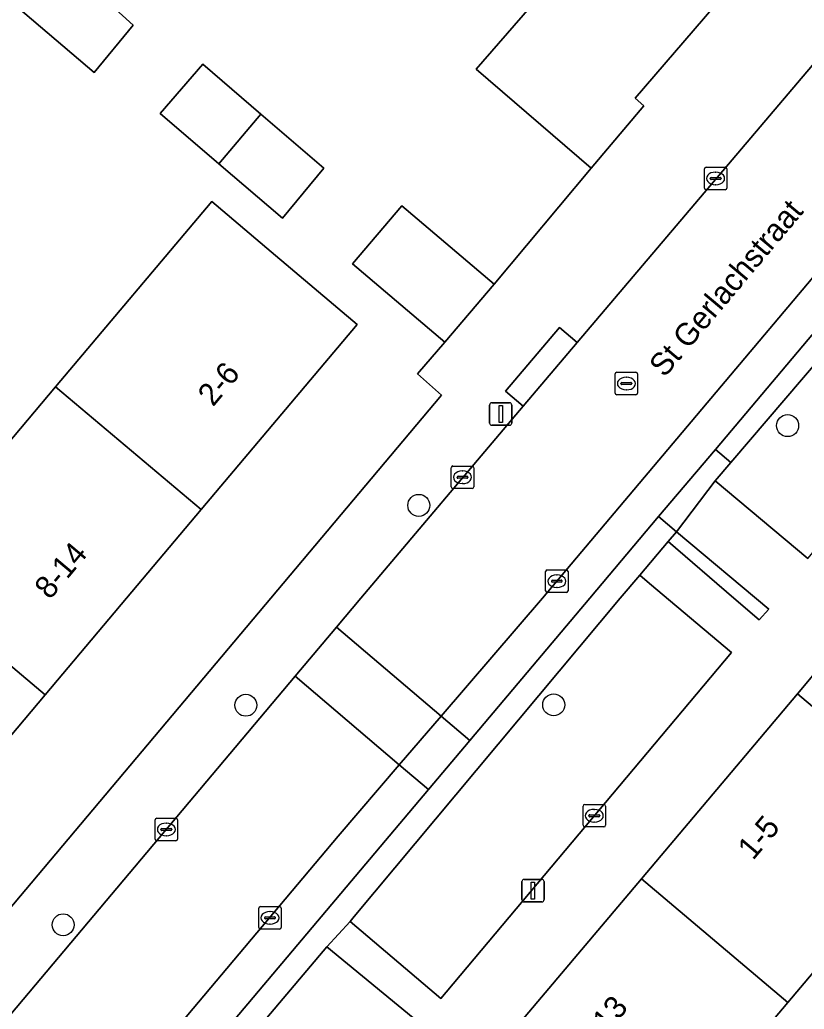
# Model space of a CAD drawing. Extents: x 162523 to 163266, y 381230 to 382050.
# Drawn here: x 163038.67 to 163073.51, y 381731.73 to 381775.7 of the extents above; entities that cross this region are included whole.
import ezdxf

# ---------------------------------------------------------------- set-up
doc = ezdxf.new("R2010")
doc.units = 0
for name, color, linetype in [('IMGEO_Boom', 7, 'Continuous'), ('IMGEO_Erf', 7, 'Continuous'), ('IMGEO_Groenvoorziening', 7, 'Continuous'), ('IMGEO_Kolk', 7, 'Continuous'), ('IMGEO_Lichtmast', 7, 'Continuous'), ('IMGEO_Muur', 7, 'Continuous'), ('IMGEO_Openbare_ruimte_label', 7, 'Continuous'), ('IMGEO_Pand', 7, 'Continuous'), ('IMGEO_Pand_nummerreeks', 7, 'Continuous'), ('IMGEO_Parkeervlak_open', 7, 'Continuous'), ('IMGEO_Rijbaan_lokaal_open', 7, 'Continuous'), ('IMGEO_Rioolput', 7, 'Continuous'), ('IMGEO_Voetpad_open', 7, 'Continuous')]:
    doc.layers.add(name, color=color, linetype=linetype)

msp = doc.modelspace()

# ---------------------------------------------------------------- linework, layer by layer
at = {"layer": 'IMGEO_Boom'}
for centre in [(163072.775, 381757.666), (163056.392, 381754.118), (163048.708, 381745.239), (163062.385, 381745.255), (163040.593, 381735.48)]:
    msp.add_circle(centre, 0.489, dxfattribs=at)
at = {"layer": 'IMGEO_Erf'}
for points in [[(163038.196, 381776.584), (163035.497, 381778.894), (163035.853, 381779.304), (163037.456, 381781.149), (163040.061, 381778.777), (163043.708, 381775.457), (163041.97, 381773.351)], [(163047.508, 381769.304), (163044.902, 381771.542), (163046.797, 381773.723), (163049.381, 381771.505), (163052.178, 381769.104), (163050.341, 381766.878)]]:
    msp.add_lwpolyline(points, close=True, dxfattribs=at)
for points in [[(163000, 381690.752), (163049.821, 381750), (163057.405, 381759.019), (163056.336, 381759.96), (163057.544, 381761.374), (163053.451, 381764.853), (163055.64, 381767.428), (163059.733, 381763.949), (163064.046, 381769.103), (163058.939, 381773.505), (163061.326, 381776.24)], [(163033.321, 381751.159), (163040.254, 381759.391), (163047.194, 381767.63), (163049.84, 381765.393), (163053.659, 381762.166), (163046.729, 381753.938), (163043.413, 381750), (163039.799, 381745.703), (163032.871, 381737.466)], [(163090.925, 381730.297), (163079.455, 381739.927), (163072.792, 381732.029), (163065.857, 381723.808), (163058.923, 381715.588), (163051.988, 381707.368), (163045.053, 381699.148), (163038.118, 381690.928), (163031.184, 381682.707), (163024.249, 381674.487), (163017.314, 381666.267), (163013.605, 381661.87), (163012.985, 381661.135), (163015.909, 381658.668), (163013.303, 381655.58), (163010.379, 381658.047)]]:
    msp.add_lwpolyline(points, dxfattribs=at)
at = {"layer": 'IMGEO_Groenvoorziening'}
msp.add_lwpolyline([(163083.957, 381772.058), (163070.254, 381756.022), (163069.562, 381755.213), (163073.674, 381751.762), (163087.985, 381768.875)], dxfattribs=at)
for points in [[(163070.287, 381747.579), (163066.642, 381750.652), (163066.206, 381751.02), (163065.334, 381750), (163053.524, 381735.843), (163053.336, 381735.62), (163057.377, 381732.211), (163057.604, 381732.481)], [(163056.392, 381731.144), (163052.301, 381734.506), (163039.535, 381719.397), (163039.158, 381718.954), (163043.299, 381715.6)]]:
    msp.add_lwpolyline(points, close=True, dxfattribs=at)
at = {"layer": 'IMGEO_Kolk'}
for p, q in [((163069.077, 381768.224), (163069.077, 381769.076)), ((163069.152, 381769.15), (163070.004, 381769.15)), ((163069.565, 381768.93), (163069.59, 381768.93)), ((163070.078, 381769.076), (163070.078, 381768.224)), ((163069.336, 381768.644), (163069.336, 381768.656)), ((163069.774, 381768.607), (163069.376, 381768.607)), ((163069.379, 381768.693), (163069.777, 381768.693)), ((163069.588, 381768.37), (163069.563, 381768.37)), ((163069.82, 381768.656), (163069.82, 381768.644)), ((163070.004, 381768.15), (163069.152, 381768.15)), ((163057.832, 381754.944), (163057.832, 381755.796)), ((163057.907, 381755.87), (163058.759, 381755.87)), ((163058.32, 381755.65), (163058.345, 381755.65)), ((163058.833, 381755.796), (163058.833, 381754.944)), ((163058.091, 381755.364), (163058.091, 381755.376)), ((163058.529, 381755.327), (163058.131, 381755.327)), ((163058.134, 381755.413), (163058.532, 381755.413)), ((163058.575, 381755.376), (163058.575, 381755.364)), ((163058.759, 381754.87), (163057.907, 381754.87)), ((163058.343, 381755.09), (163058.318, 381755.09)), ((163062.099, 381751.251), (163062.951, 381751.251)), ((163062.024, 381750.325), (163062.024, 381751.177)), ((163062.283, 381750.745), (163062.283, 381750.757)), ((163062.326, 381750.794), (163062.724, 381750.794)), ((163062.512, 381751.031), (163062.537, 381751.031)), ((163062.767, 381750.757), (163062.767, 381750.745)), ((163063.025, 381751.177), (163063.025, 381750.325)), ((163062.721, 381750.708), (163062.323, 381750.708)), ((163062.535, 381750.471), (163062.51, 381750.471)), ((163062.951, 381750.251), (163062.099, 381750.251)), ((163063.687, 381739.901), (163063.687, 381740.753)), ((163063.762, 381740.827), (163064.614, 381740.827)), ((163064.688, 381740.753), (163064.688, 381739.901)), ((163044.752, 381740.218), (163045.604, 381740.218)), ((163063.946, 381740.321), (163063.946, 381740.333)), ((163064.384, 381740.284), (163063.986, 381740.284)), ((163063.989, 381740.37), (163064.387, 381740.37)), ((163064.175, 381740.607), (163064.2, 381740.607)), ((163064.43, 381740.333), (163064.43, 381740.321)), ((163044.677, 381739.292), (163044.677, 381740.144)), ((163044.979, 381739.761), (163045.377, 381739.761)), ((163045.165, 381739.998), (163045.19, 381739.998)), ((163045.678, 381740.144), (163045.678, 381739.292)), ((163064.614, 381739.827), (163063.762, 381739.827)), ((163064.198, 381740.047), (163064.173, 381740.047)), ((163044.936, 381739.712), (163044.936, 381739.724)), ((163045.374, 381739.675), (163044.976, 381739.675)), ((163045.188, 381739.438), (163045.163, 381739.438)), ((163045.42, 381739.724), (163045.42, 381739.712)), ((163045.604, 381739.218), (163044.752, 381739.218)), ((163049.355, 381736.29), (163050.207, 381736.29)), ((163049.28, 381735.364), (163049.28, 381736.216)), ((163049.539, 381735.784), (163049.539, 381735.796)), ((163049.582, 381735.833), (163049.98, 381735.833)), ((163049.768, 381736.07), (163049.793, 381736.07)), ((163050.023, 381735.796), (163050.023, 381735.784)), ((163050.281, 381736.216), (163050.281, 381735.364)), ((163049.977, 381735.747), (163049.579, 381735.747)), ((163049.791, 381735.51), (163049.766, 381735.51)), ((163050.207, 381735.29), (163049.355, 381735.29))]:
    msp.add_line(p, q, dxfattribs=at)
for points in [[(163069.077, 381768.224), (163069.077, 381769.076)], [(163069.152, 381769.15), (163070.004, 381769.15)], [(163070.078, 381769.076), (163070.078, 381768.224)], [(163070.004, 381768.15), (163069.152, 381768.15)], [(163057.832, 381754.944), (163057.832, 381755.796)], [(163057.907, 381755.87), (163058.759, 381755.87)], [(163058.833, 381755.796), (163058.833, 381754.944)], [(163058.759, 381754.87), (163057.907, 381754.87)], [(163062.099, 381751.251), (163062.951, 381751.251)], [(163062.024, 381750.325), (163062.024, 381751.177)], [(163063.025, 381751.177), (163063.025, 381750.325)], [(163062.951, 381750.251), (163062.099, 381750.251)], [(163063.687, 381739.901), (163063.687, 381740.753)], [(163063.762, 381740.827), (163064.614, 381740.827)], [(163064.688, 381740.753), (163064.688, 381739.901)], [(163044.752, 381740.218), (163045.604, 381740.218)], [(163044.677, 381739.292), (163044.677, 381740.144)], [(163045.678, 381740.144), (163045.678, 381739.292)], [(163064.614, 381739.827), (163063.762, 381739.827)], [(163045.604, 381739.218), (163044.752, 381739.218)], [(163049.355, 381736.29), (163050.207, 381736.29)], [(163049.28, 381735.364), (163049.28, 381736.216)], [(163050.281, 381736.216), (163050.281, 381735.364)], [(163050.207, 381735.29), (163049.355, 381735.29)]]:
    msp.add_lwpolyline(points, dxfattribs=at)
for centre, radius, start, end in [((163069.154, 381769.074), 0.0765, 91.552, 178.448), ((163069.154, 381769.074), 0.0765, 91.552, 178.448), ((163070.002, 381769.074), 0.0765, 1.552, 88.448), ((163070.002, 381769.074), 0.0765, 1.552, 88.448), ((163069.376, 381768.653), 0.0403, 85.8775, 175.7526), ((163069.373, 381768.643), 0.0366, 178.938, 274.7102), ((163069.777, 381768.65), 0.043, 264.8664, 352.4533), ((163069.781, 381768.655), 0.0386, 1.7309, 96.639), ((163069.154, 381768.226), 0.0765, 181.552, 268.448), ((163069.154, 381768.226), 0.0765, 181.552, 268.448), ((163070.002, 381768.226), 0.0765, 271.552, 358.448), ((163070.002, 381768.226), 0.0765, 271.552, 358.448), ((163057.909, 381755.794), 0.0765, 91.552, 178.448), ((163057.909, 381755.794), 0.0765, 91.552, 178.448), ((163058.757, 381755.794), 0.0765, 1.552, 88.448), ((163058.757, 381755.794), 0.0765, 1.552, 88.448), ((163058.131, 381755.373), 0.0403, 85.8775, 175.7526), ((163058.128, 381755.363), 0.0366, 178.938, 274.7102), ((163058.532, 381755.37), 0.043, 264.8664, 352.4533), ((163058.536, 381755.375), 0.0386, 1.7309, 96.639), ((163057.909, 381754.946), 0.0765, 181.552, 268.448), ((163057.909, 381754.946), 0.0765, 181.552, 268.448), ((163058.757, 381754.946), 0.0765, 271.552, 358.448), ((163058.757, 381754.946), 0.0765, 271.552, 358.448), ((163062.101, 381751.175), 0.0765, 91.552, 178.448), ((163062.101, 381751.175), 0.0765, 91.552, 178.448), ((163062.949, 381751.175), 0.0765, 1.552, 88.448), ((163062.949, 381751.175), 0.0765, 1.552, 88.448), ((163062.323, 381750.754), 0.0403, 85.8775, 175.7526), ((163062.32, 381750.744), 0.0366, 178.938, 274.7102), ((163062.724, 381750.751), 0.043, 264.8664, 352.4533), ((163062.728, 381750.756), 0.0386, 1.7309, 96.639), ((163062.101, 381750.327), 0.0765, 181.552, 268.448), ((163062.101, 381750.327), 0.0765, 181.552, 268.448), ((163062.949, 381750.327), 0.0765, 271.552, 358.448), ((163062.949, 381750.327), 0.0765, 271.552, 358.448), ((163063.764, 381740.751), 0.0765, 91.552, 178.448), ((163063.764, 381740.751), 0.0765, 91.552, 178.448), ((163064.612, 381740.751), 0.0765, 1.552, 88.448), ((163064.612, 381740.751), 0.0765, 1.552, 88.448), ((163044.754, 381740.142), 0.0765, 91.552, 178.448), ((163044.754, 381740.142), 0.0765, 91.552, 178.448), ((163045.602, 381740.142), 0.0765, 1.552, 88.448), ((163045.602, 381740.142), 0.0765, 1.552, 88.448), ((163063.986, 381740.33), 0.0403, 85.8775, 175.7526), ((163063.983, 381740.32), 0.0366, 178.938, 274.7102), ((163064.387, 381740.327), 0.043, 264.8664, 352.4533), ((163064.391, 381740.332), 0.0386, 1.7309, 96.639), ((163044.976, 381739.721), 0.0403, 85.8775, 175.7526), ((163045.381, 381739.723), 0.0386, 1.7309, 96.639), ((163063.764, 381739.903), 0.0765, 181.552, 268.448), ((163063.764, 381739.903), 0.0765, 181.552, 268.448), ((163064.612, 381739.903), 0.0765, 271.552, 358.448), ((163064.612, 381739.903), 0.0765, 271.552, 358.448), ((163044.973, 381739.711), 0.0366, 178.938, 274.7102), ((163045.377, 381739.718), 0.043, 264.8664, 352.4533), ((163044.754, 381739.294), 0.0765, 181.552, 268.448), ((163044.754, 381739.294), 0.0765, 181.552, 268.448), ((163045.602, 381739.294), 0.0765, 271.552, 358.448), ((163045.602, 381739.294), 0.0765, 271.552, 358.448), ((163049.357, 381736.214), 0.0765, 91.552, 178.448), ((163049.357, 381736.214), 0.0765, 91.552, 178.448), ((163050.205, 381736.214), 0.0765, 1.552, 88.448), ((163050.205, 381736.214), 0.0765, 1.552, 88.448), ((163049.579, 381735.793), 0.0403, 85.8775, 175.7526), ((163049.984, 381735.795), 0.0386, 1.7309, 96.639), ((163049.357, 381735.366), 0.0765, 181.552, 268.448), ((163049.357, 381735.366), 0.0765, 181.552, 268.448), ((163049.576, 381735.783), 0.0366, 178.938, 274.7102), ((163049.98, 381735.79), 0.043, 264.8664, 352.4533), ((163050.205, 381735.366), 0.0765, 271.552, 358.448), ((163050.205, 381735.366), 0.0765, 271.552, 358.448)]:
    msp.add_arc(centre, radius, start, end, dxfattribs=at)
for centre, major_axis, ratio, start_param, end_param in [((163069.564, 381768.65), (-0.387, 0.002), 0.722429, 4.712389, 7.853982), ((163069.589, 381768.65), (-0.39, 0.002), 0.717154, 1.570796, 4.712389), ((163058.319, 381755.37), (-0.387, 0.002), 0.722429, 4.712389, 7.853982), ((163058.344, 381755.37), (-0.39, 0.002), 0.717154, 1.570796, 4.712389), ((163062.511, 381750.751), (-0.387, 0.002), 0.722429, 4.712389, 7.853982), ((163062.536, 381750.751), (-0.39, 0.002), 0.717154, 1.570796, 4.712389), ((163064.174, 381740.327), (-0.387, 0.002), 0.722429, 4.712389, 7.853982), ((163064.199, 381740.327), (-0.39, 0.002), 0.717154, 1.570796, 4.712389), ((163045.164, 381739.718), (-0.387, 0.002), 0.722429, 4.712389, 7.853982), ((163045.189, 381739.718), (-0.39, 0.002), 0.717154, 1.570796, 4.712389), ((163049.767, 381735.79), (-0.387, 0.002), 0.722429, 4.712389, 7.853982), ((163049.792, 381735.79), (-0.39, 0.002), 0.717154, 1.570796, 4.712389)]:
    msp.add_ellipse(centre, major_axis=major_axis, ratio=ratio, start_param=start_param, end_param=end_param, dxfattribs=at)
at = {"layer": 'IMGEO_Lichtmast'}
for p, q in [((163059.635, 381758.681), (163060.425, 381758.681)), ((163060.425, 381758.681), (163059.635, 381758.681)), ((163059.535, 381757.781), (163059.535, 381758.581)), ((163059.535, 381758.581), (163059.535, 381757.781)), ((163060.525, 381758.581), (163060.525, 381757.781)), ((163060.525, 381757.781), (163060.525, 381758.581)), ((163060.425, 381757.681), (163059.635, 381757.681)), ((163059.635, 381757.681), (163060.425, 381757.681)), ((163060.969, 381736.598), (163060.969, 381737.398)), ((163060.969, 381737.398), (163060.969, 381736.598)), ((163061.069, 381737.498), (163061.859, 381737.498)), ((163061.859, 381737.498), (163061.069, 381737.498)), ((163061.959, 381737.398), (163061.959, 381736.598)), ((163061.959, 381736.598), (163061.959, 381737.398)), ((163061.859, 381736.498), (163061.069, 381736.498)), ((163061.069, 381736.498), (163061.859, 381736.498))]:
    msp.add_line(p, q, dxfattribs=at)
for points in [[(163059.955, 381758.556), (163060.105, 381758.556), (163060.105, 381757.806), (163059.955, 381757.806), (163059.955, 381758.556)], [(163061.389, 381737.373), (163061.539, 381737.373), (163061.539, 381736.623), (163061.389, 381736.623), (163061.389, 381737.373)]]:
    msp.add_lwpolyline(points, dxfattribs=at)
for centre, start, end in [((163059.635, 381758.581), 90, 180), ((163059.635, 381758.581), 90, 180), ((163060.425, 381758.581), 0, 90), ((163060.425, 381758.581), 360, 90), ((163059.635, 381757.781), 180, 270), ((163059.635, 381757.781), 180, 270), ((163060.425, 381757.781), 270, 0), ((163060.425, 381757.781), 270, 0), ((163061.069, 381737.398), 90, 180), ((163061.069, 381737.398), 90, 180), ((163061.859, 381737.398), 0, 90), ((163061.859, 381737.398), 360, 90), ((163061.069, 381736.598), 180, 270), ((163061.069, 381736.598), 180, 270), ((163061.859, 381736.598), 270, 0), ((163061.859, 381736.598), 270, 0)]:
    msp.add_arc(centre, 0.1, start, end, dxfattribs=at)
at = {"layer": 'IMGEO_Muur'}
msp.add_lwpolyline([(163059.733, 381763.949), (163064.046, 381769.103)], dxfattribs=at)
at = {"layer": 'IMGEO_Pand'}
for points in [[(163058.939, 381773.505), (163064.046, 381769.103), (163066.393, 381771.873), (163066.007, 381772.222), (163071.239, 381778.315), (163066.529, 381782.358), (163061.326, 381776.24)], [(163040.061, 381778.777), (163038.547, 381776.997), (163038.196, 381776.584), (163041.97, 381773.351), (163043.708, 381775.457)], [(163047.508, 381769.304), (163049.381, 381771.505), (163046.797, 381773.723), (163044.902, 381771.542)], [(163049.381, 381771.505), (163047.508, 381769.304), (163050.341, 381766.878), (163052.178, 381769.104)], [(163040.254, 381759.391), (163046.729, 381753.938), (163053.659, 381762.166), (163049.84, 381765.393), (163047.194, 381767.63)], [(163057.544, 381761.374), (163059.733, 381763.949), (163055.64, 381767.428), (163053.451, 381764.853)], [(163040.254, 381759.391), (163033.321, 381751.159), (163034.697, 381750), (163039.799, 381745.703), (163043.413, 381750), (163046.729, 381753.938)], [(163039.799, 381745.703), (163034.697, 381750), (163033.321, 381751.159), (163032.345, 381750), (163026.388, 381742.927), (163032.871, 381737.466)], [(163079.455, 381739.927), (163079.725, 381740.247), (163077.036, 381742.517), (163073.214, 381745.74), (163066.281, 381737.522), (163072.792, 381732.029)], [(163066.281, 381737.522), (163059.346, 381729.301), (163065.857, 381723.808), (163072.792, 381732.029)]]:
    msp.add_lwpolyline(points, close=True, dxfattribs=at)
at = {"layer": 'IMGEO_Parkeervlak_open'}
msp.add_lwpolyline([(163081.776, 381771.822), (163081.861, 381773.053), (163082.006, 381773.88), (163061.893, 381750), (163057.384, 381744.751), (163058.655, 381743.667), (163063.994, 381750), (163067.046, 381753.62), (163069.566, 381756.608), (163081.374, 381770.614)], dxfattribs=at)
for points in [[(163058.655, 381743.667), (163057.384, 381744.751), (163055.527, 381742.589), (163056.818, 381741.488)], [(163056.818, 381741.488), (163055.527, 381742.589), (163052.803, 381739.418), (163018.166, 381698.234), (163019.445, 381697.16)]]:
    msp.add_lwpolyline(points, close=True, dxfattribs=at)
at = {"layer": 'IMGEO_Rijbaan_lokaal_open'}
for points in [[(163082.006, 381773.88), (163082.071, 381774.015), (163082.17, 381774.133), (163082.504, 381774.529), (163084.856, 381777.318), (163080.187, 381781.159), (163077.938, 381778.496), (163076.781, 381777.126), (163063.43, 381761.353), (163061.032, 381758.524), (163053.818, 381750), (163052.736, 381748.714), (163057.384, 381744.751), (163061.893, 381750)], [(163057.384, 381744.751), (163052.736, 381748.714), (163050.901, 381746.533), (163055.527, 381742.589)], [(163050.901, 381746.533), (163013.536, 381702.12), (163018.166, 381698.234), (163052.803, 381739.418), (163055.527, 381742.589)]]:
    msp.add_lwpolyline(points, close=True, dxfattribs=at)
at = {"layer": 'IMGEO_Rioolput'}
for p, q in [((163065.188, 381760.035), (163066.04, 381760.035)), ((163065.113, 381759.109), (163065.113, 381759.961)), ((163065.372, 381759.529), (163065.372, 381759.541)), ((163065.415, 381759.578), (163065.813, 381759.578)), ((163065.601, 381759.815), (163065.626, 381759.815)), ((163065.856, 381759.541), (163065.856, 381759.529)), ((163066.114, 381759.961), (163066.114, 381759.109)), ((163065.81, 381759.492), (163065.412, 381759.492)), ((163065.624, 381759.255), (163065.599, 381759.255)), ((163066.04, 381759.035), (163065.188, 381759.035))]:
    msp.add_line(p, q, dxfattribs=at)
for points in [[(163065.188, 381760.035), (163066.04, 381760.035)], [(163065.113, 381759.109), (163065.113, 381759.961)], [(163066.114, 381759.961), (163066.114, 381759.109)], [(163066.04, 381759.035), (163065.188, 381759.035)]]:
    msp.add_lwpolyline(points, dxfattribs=at)
for centre, radius, start, end in [((163065.19, 381759.959), 0.0765, 91.552, 178.448), ((163065.19, 381759.959), 0.0765, 91.552, 178.448), ((163066.038, 381759.959), 0.0765, 1.552, 88.448), ((163066.038, 381759.959), 0.0765, 1.552, 88.448), ((163065.412, 381759.538), 0.0403, 85.8775, 175.7526), ((163065.817, 381759.54), 0.0386, 1.7309, 96.639), ((163065.19, 381759.111), 0.0765, 181.552, 268.448), ((163065.19, 381759.111), 0.0765, 181.552, 268.448), ((163065.409, 381759.528), 0.0366, 178.938, 274.7102), ((163065.813, 381759.535), 0.043, 264.8664, 352.4533), ((163066.038, 381759.111), 0.0765, 271.552, 358.448), ((163066.038, 381759.111), 0.0765, 271.552, 358.448)]:
    msp.add_arc(centre, radius, start, end, dxfattribs=at)
for centre, major_axis, ratio, start_param, end_param in [((163065.6, 381759.535), (-0.387, 0.002), 0.722429, 4.712389, 7.853982), ((163065.625, 381759.535), (-0.39, 0.002), 0.717154, 1.570796, 4.712389)]:
    msp.add_ellipse(centre, major_axis=major_axis, ratio=ratio, start_param=start_param, end_param=end_param, dxfattribs=at)
at = {"layer": 'IMGEO_Voetpad_open'}
for points in [[(163078.877, 381786.336), (163077.759, 381785.04), (163077.709, 381784.926), (163072.943, 381779.361), (163072.8, 381779.218), (163071.642, 381777.967), (163071.239, 381778.315), (163066.007, 381772.222), (163066.393, 381771.873), (163064.046, 381769.103), (163059.733, 381763.949), (163057.544, 381761.374), (163056.336, 381759.96), (163057.405, 381759.019), (163049.821, 381750), (163000, 381690.752), (162988.098, 381676.598), (162985.004, 381672.854)], [(163050.901, 381746.533), (163052.736, 381748.714), (163053.818, 381750), (163061.032, 381758.524), (163060.239, 381759.196), (163062.637, 381762.025), (163063.43, 381761.353), (163076.781, 381777.126), (163077.938, 381778.496), (163080.187, 381781.159), (163080.943, 381782.054), (163082.507, 381783.885)], [(163081.374, 381770.614), (163069.566, 381756.608), (163070.254, 381756.022), (163083.957, 381772.058)], [(163073.674, 381751.762), (163069.562, 381755.213), (163067.838, 381752.947), (163071.943, 381749.514), (163071.506, 381749.029), (163070.38, 381750), (163067.464, 381752.514), (163066.206, 381751.02), (163066.642, 381750.652), (163070.287, 381747.579), (163057.604, 381732.481), (163057.377, 381732.211), (163053.336, 381735.62), (163052.301, 381734.506), (163056.392, 381731.144)], [(162997.814, 381670.044), (163009.861, 381684.126), (163010.916, 381685.315), (163011.199, 381685.63), (163023.867, 381700.625), (163024.957, 381701.991), (163025.128, 381702.21), (163038.27, 381717.911), (163039.158, 381718.954), (163039.535, 381719.397), (163052.301, 381734.506), (163053.336, 381735.62), (163053.524, 381735.843), (163065.334, 381750), (163066.206, 381751.02), (163067.464, 381752.514), (163067.838, 381752.947), (163067.046, 381753.62), (163063.994, 381750), (163058.655, 381743.667), (163056.818, 381741.488), (163019.445, 381697.16), (163017.576, 381694.943), (162999.919, 381674.1)], [(163099.35, 381726.253), (163074.342, 381747.088), (163073.214, 381745.74), (163077.036, 381742.517), (163079.725, 381740.247), (163079.455, 381739.927), (163090.925, 381730.297), (163057.046, 381690.086), (163041.702, 381671.863), (163023.909, 381650.812)], [(163059.346, 381729.301), (163066.281, 381737.522), (163073.214, 381745.74), (163074.342, 381747.088)], [(162994.104, 381679.065), (162995.931, 381681.208), (163000, 381686.206), (163006.892, 381694.222), (163011.669, 381699.9), (163013.536, 381702.12), (163050.901, 381746.533)]]:
    msp.add_lwpolyline(points, dxfattribs=at)
for points in [[(163061.032, 381758.524), (163063.43, 381761.353), (163062.637, 381762.025), (163060.239, 381759.196)], [(163069.562, 381755.213), (163070.254, 381756.022), (163069.566, 381756.608), (163067.046, 381753.62), (163067.838, 381752.947)], [(163067.838, 381752.947), (163067.464, 381752.514), (163070.38, 381750), (163071.506, 381749.029), (163071.943, 381749.514)]]:
    msp.add_lwpolyline(points, close=True, dxfattribs=at)

# ---------------------------------------------------------------- texts
at = {"layer": 'IMGEO_Openbare_ruimte_label'}
msp.add_text('St Gerlachstraat', height=1, rotation=49.989, dxfattribs=at).set_placement((163067.308, 381759.768))
at = {"layer": 'IMGEO_Pand_nummerreeks'}
for s, rotation, p in [('2-6', 49.8944, (163047.253, 381758.472)), ('8-14', 49.9863, (163040.002, 381749.893)), ('1-5', 49.8473, (163071.239, 381738.313)), ('7-13', 49.8492, (163064.01, 381729.742))]:
    msp.add_text(s, height=1, rotation=rotation, dxfattribs=at).set_placement(p)

doc.saveas('drawing.dxf')
